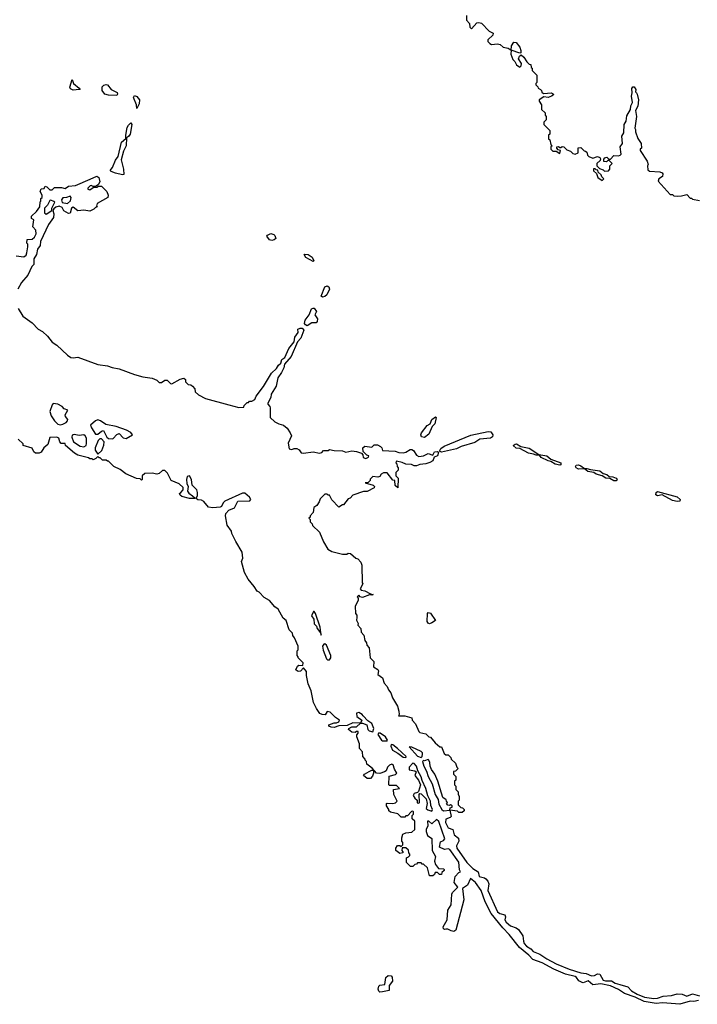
# Model space of a CAD drawing. Extents: x 2386423 to 2568864, y 578392 to 761999.
# Tile 423 of 454: x 2489369 to 2495135, y 742347 to 750728. Entities that reach past the tile are written whole.
import ezdxf

# ---------------------------------------------------------------- set-up
doc = ezdxf.new("R2010")
doc.units = 0

msp = doc.modelspace()

# ---------------------------------------------------------------- linework, layer by layer
at = {"layer": '0CON05XD'}
for points in [[(2493170, 750765), (2493170, 750725), (2493197, 750697), (2493200, 750665), (2493215, 750650), (2493259.3, 750700.7), (2493275, 750706), (2493298.7, 750698.7), (2493365, 750630), (2493398.8, 750615), (2493395, 750597.5), (2493353, 750557), (2493353, 750543), (2493370, 750525), (2493385, 750517.5), (2493435, 750522.5), (2493457, 750517), (2493483.9, 750493.9), (2493527, 750487), (2493550, 750470), (2493547.5, 750435), (2493565, 750390), (2493583, 750373), (2493597.5, 750345), (2493623.6, 750323.6), (2493637.5, 750335), (2493640, 750355), (2493613.8, 750395), (2493621.7, 750418.3), (2493635, 750430), (2493660, 750410), (2493685, 750370), (2493705, 750350), (2493718.3, 750348.3), (2493721.7, 750321.7)], [(2493625, 750442.5), (2493550, 750470), (2493553, 750507), (2493575, 750537.5), (2493595, 750533.3), (2493624.3, 750495), (2493633.8, 750465), (2493632.5, 750447.5), (2493625, 750442.5)], [(2493721.7, 750321.7), (2493730, 750315), (2493730, 750295), (2493770, 750255), (2493770, 750195), (2493760, 750185), (2493760, 750175), (2493777, 750157), (2493780, 750145), (2493800, 750135), (2493810, 750125), (2493811.7, 750111.7), (2493825, 750100), (2493895, 750106.7), (2493910, 750095), (2493907.5, 750085), (2493895, 750076.7), (2493865, 750067.5), (2493828.3, 750071.7), (2493790, 750045), (2493790, 750035), (2493810, 750005), (2493810, 749965), (2493840, 749935), (2493840, 749915), (2493850, 749905), (2493850, 749875), (2493830, 749855), (2493830, 749835), (2493880, 749785), (2493880, 749755), (2493870, 749745), (2493870, 749715), (2493880, 749705), (2493890, 749665), (2493900, 749655), (2493890, 749645), (2493890, 749625), (2493905, 749610), (2493935, 749610), (2493965, 749590), (2493970, 749615), (2493951.7, 749621.7), (2493940, 749635), (2493940, 749645), (2493955, 749650), (2493965, 749640), (2493975, 749640), (2493985, 749650), (2494000, 749645), (2494025, 749620), (2494055, 749610), (2494075, 749590), (2494095, 749582.5), (2494120, 749595), (2494121.7, 749638.3), (2494145, 749640), (2494171.7, 749611.7), (2494185, 749610), (2494195, 749600), (2494200, 749575), (2494213, 749563), (2494245, 749550), (2494285, 749563.3), (2494306.4, 749556.4), (2494312.5, 749545), (2494308.8, 749531.2), (2494280, 749505), (2494280, 749485), (2494301.7, 749461.7), (2494335, 749450), (2494345, 749440), (2494378.3, 749441.7), (2494390, 749455), (2494390, 749485), (2494410, 749505), (2494385, 749530), (2494375, 749530), (2494361.7, 749518.3), (2494340.7, 749520.7), (2494338.3, 749541.7), (2494347, 749553), (2494365, 749557.5), (2494381.7, 749541.7), (2494395, 749540), (2494425, 749572.5), (2494465, 749570), (2494480, 749575), (2494487.5, 749585), (2494480, 749645), (2494497.5, 749675), (2494492.5, 749737.5), (2494510, 749765), (2494512.5, 749835), (2494530, 749865), (2494535, 749910), (2494567.5, 749965), (2494568.8, 749995), (2494583.3, 750025), (2494576.4, 750076.4), (2494581.2, 750105), (2494577.3, 750142.7), (2494585, 750156.7), (2494597.5, 750157.5), (2494612, 750135), (2494610, 750115), (2494616.2, 750105), (2494624.1, 750094.1), (2494634, 750045), (2494627.9, 749992.1), (2494610, 749955), (2494618.8, 749905), (2494602.5, 749805), (2494610, 749795), (2494610, 749775), (2494628.3, 749718.3), (2494657.5, 749675), (2494660, 749635), (2494650, 749625), (2494650, 749615), (2494707.5, 749525), (2494717, 749497), (2494710, 749485), (2494715, 749450), (2494728.3, 749438.3), (2494815, 749432.9), (2494835, 749424), (2494841.4, 749415), (2494838, 749395), (2494807, 749373), (2494803.3, 749355), (2494905, 749240), (2494925, 749240), (2494935, 749230), (2494965, 749227.5), (2495001.7, 749228.3), (2495045, 749240), (2495075, 749210), (2495085, 749210), (2495095, 749200), (2495155, 749190)], [(2489825, 750127.9), (2489800.9, 750140.9), (2489795.6, 750155), (2489815, 750220), (2489827.5, 750185), (2489876.2, 750145), (2489882.5, 750135), (2489875, 750132.9), (2489825, 750127.9)], [(2490195, 750084.5), (2490125, 750084.6), (2490092.5, 750095), (2490071.4, 750125), (2490071.7, 750158.3), (2490085, 750170), (2490105, 750176.7), (2490115, 750173.3), (2490146.7, 750135), (2490197.9, 750107.9), (2490201.1, 750095), (2490195, 750084.5)], [(2490365, 749972.5), (2490362.2, 750005), (2490337.8, 750065), (2490345, 750084), (2490367.1, 750075), (2490388.1, 750045), (2490385, 750012.5), (2490365, 749972.5)], [(2490245, 749407.5), (2490185, 749420.8), (2490147.5, 749435), (2490140, 749445), (2490158.9, 749471.1), (2490185, 749533.8), (2490207.5, 749565), (2490235.6, 749685), (2490273.6, 749716.4), (2490272.2, 749745), (2490285, 749810), (2490295, 749832), (2490315, 749850), (2490322, 749835), (2490309.2, 749755), (2490296.2, 749735), (2490277.5, 749722.5), (2490275.6, 749654.4), (2490251.2, 749608.8), (2490232, 749535), (2490253.3, 749455), (2490255, 749410), (2490245, 749407.5)], [(2494325, 749360), (2494340, 749375), (2494321.7, 749391.7), (2494318.3, 749408.3), (2494291.7, 749431.7), (2494288.3, 749448.3), (2494275, 749450), (2494265, 749460), (2494251.7, 749458.3), (2494251.7, 749441.7), (2494278.3, 749418.3), (2494290, 749385), (2494325, 749360)], [(2489338.3, 748718.3), (2489405, 748710), (2489424.2, 748725), (2489430.8, 748745), (2489437.5, 748795), (2489437, 748817), (2489430, 748825), (2489433, 748857), (2489475, 748860), (2489495, 748877.5), (2489508.8, 748905), (2489506.7, 748936.7), (2489480, 748965), (2489490, 749025), (2489470, 749035), (2489470, 749055), (2489513, 749097), (2489540, 749135), (2489543, 749177), (2489550, 749185), (2489550, 749205), (2489560, 749215), (2489560, 749235), (2489542.5, 749265), (2489551.7, 749288.3), (2489578.3, 749291.7), (2489585, 749310), (2489600, 749305), (2489625, 749280), (2489645, 749280), (2489665, 749300), (2489725, 749300), (2489755, 749292.5), (2489785, 749312.5), (2489845, 749316.7), (2489969.3, 749370.7), (2490025.5, 749395.5), (2490043.8, 749383.8), (2490052.3, 749347.7), (2490037.5, 749322.5), (2490015, 749307.5), (2489995, 749307.5), (2489978.3, 749318.3), (2489967.5, 749315), (2489950, 749295), (2489950, 749285), (2489965, 749280), (2489995, 749300), (2490025, 749302.5), (2490038.3, 749311.7), (2490065, 749310), (2490110, 749265), (2490122.5, 749235), (2490120, 749215), (2490027.5, 749165), (2490022.5, 749142.5), (2490028.3, 749131.7), (2490015, 749130), (2490000, 749115), (2489965, 749098.8), (2489915, 749107.5), (2489865, 749101.2), (2489825, 749132.5), (2489810, 749125), (2489798.3, 749081.7), (2489785, 749077.5), (2489745, 749102.5), (2489729.3, 749129.3), (2489705, 749142.5), (2489677.3, 749132.7), (2489660.7, 749119.3), (2489650, 749105), (2489660, 749075), (2489656, 749045), (2489614.3, 748985), (2489545, 748840), (2489542.5, 748805), (2489520, 748775), (2489511.7, 748728.3), (2489488.3, 748691.7), (2489490, 748645), (2489473, 748627), (2489437.5, 748555), (2489385, 748490), (2489352.5, 748435)], [(2489595, 749073.8), (2489642.5, 749105), (2489642.5, 749125), (2489667.5, 749175), (2489660.7, 749180.7), (2489635, 749192.5), (2489625, 749190), (2489605, 749150), (2489580, 749125), (2489580, 749085), (2489595, 749073.8)], [(2489775, 749162.5), (2489802.5, 749187.5), (2489806.7, 749215), (2489797.3, 749227.3), (2489766, 749214), (2489735, 749211.2), (2489723.8, 749195), (2489731.2, 749171.2), (2489775, 749162.5)], [(2491515, 748850), (2491495, 748855.8), (2491473.3, 748885), (2491476.7, 748895), (2491505, 748907.5), (2491530.3, 748900.3), (2491540.8, 748890.8), (2491550, 748865), (2491535, 748853.8), (2491515, 748850)], [(2491865, 748670), (2491805, 748703.5), (2491790.7, 748729.3), (2491796.7, 748733.3), (2491825, 748728.5), (2491857.8, 748707.8), (2491873.3, 748676.7), (2491865, 748670)], [(2491945, 748367.5), (2491933.3, 748375), (2491964.3, 748455), (2491985, 748462.9), (2492000, 748455), (2492006, 748435), (2491983.3, 748385), (2491965, 748371.2), (2491945, 748367.5)], [(2489355, 748270), (2489396.7, 748205), (2489475, 748148.8), (2489526.7, 748095), (2489563.9, 748073.9), (2489606.7, 748035), (2489644.1, 747984.1), (2489685, 747956.7), (2489775, 747873.3), (2489805, 747853.3), (2489825, 747850), (2489865, 747856), (2490033.9, 747793.9), (2490115, 747782.5), (2490155, 747767.5), (2490215, 747757.5), (2490345, 747707.5), (2490418.3, 747688.3), (2490497, 747677), (2490535, 747660), (2490555, 747640), (2490575, 747640), (2490605, 747660), (2490625, 747660), (2490651.7, 747631.7), (2490665, 747630), (2490735, 747667.5), (2490767, 747677), (2490780, 747665), (2490780, 747645), (2490803, 747623), (2490825, 747620), (2490838.3, 747608.3), (2490860, 747585), (2490861.7, 747561.7), (2490890, 747535), (2490950, 747505), (2491149.3, 747449.3), (2491235, 747427.5), (2491275, 747430), (2491280, 747445), (2491305, 747470), (2491315, 747470), (2491325, 747480), (2491345, 747480), (2491370, 747495), (2491380, 747525), (2491443.3, 747605), (2491510.9, 747719.1), (2491555, 747758.8), (2491571.9, 747788.1), (2491590, 747805), (2491598.8, 747835), (2491625.7, 747854.3), (2491660.3, 747929.7), (2491704.2, 747985.8), (2491710.8, 748025), (2491737.5, 748065), (2491736.7, 748095), (2491755, 748104), (2491772.5, 748102.5), (2491786.2, 748085), (2491761.4, 748018.6), (2491733.3, 747985), (2491678.6, 747861.4), (2491622.5, 747795), (2491616.7, 747765), (2491597.5, 747725), (2491565, 747680), (2491551.7, 747608.3), (2491508.3, 747541.7), (2491507, 747513), (2491480, 747465), (2491480, 747455), (2491497, 747437), (2491500, 747425), (2491501.7, 747341.7), (2491540, 747305), (2491575, 747287.5), (2491615, 747277.5), (2491645, 747252.5), (2491671.7, 747211.7), (2491683.3, 747185), (2491653.3, 747125), (2491662.5, 747075), (2491685, 747070), (2491705, 747077.5), (2491727, 747077), (2491748.3, 747068.3), (2491765, 747040), (2491785, 747037.5), (2491865, 747050.8), (2491920.7, 747039.3), (2491940, 747045), (2491955, 747060), (2491995, 747062.5), (2492005, 747070), (2492045, 747060), (2492115, 747057.5), (2492145, 747047.5), (2492195, 747057.5), (2492235, 747052.5), (2492278.3, 747038.3), (2492290, 747025), (2492291.7, 747001.7), (2492314, 746994), (2492337.5, 747005), (2492340, 747015), (2492321.7, 747021.7), (2492291.7, 747051.7), (2492290, 747085), (2492305, 747097.5), (2492365, 747090), (2492385, 747110), (2492415, 747110), (2492440, 747095), (2492450, 747085), (2492455, 747060), (2492565, 747054.3), (2492595, 747044.3), (2492635, 747042.2), (2492655, 747045.8), (2492690.8, 747069.2), (2492705, 747070), (2492721.1, 747061.1), (2492745, 747021.4), (2492765, 747011.5), (2492805.5, 747014.5), (2492845, 747034.3), (2492885, 747022.5), (2492900, 747050), (2492924, 747054), (2492933.6, 747043.6), (2492924.3, 747015.7), (2492896.7, 747003.3), (2492885.8, 746974.2), (2492860.3, 746959.7), (2492825, 746947.1), (2492775, 746943.3), (2492745, 746930), (2492725, 746930), (2492701.7, 746941.7), (2492653.6, 746943.6), (2492625, 746958), (2492575, 746970), (2492570, 746955), (2492577, 746947), (2492580, 746925), (2492590, 746915), (2492590, 746895), (2492570, 746875), (2492570, 746845), (2492590, 746825), (2492587, 746743), (2492563, 746763), (2492560, 746805), (2492545, 746810), (2492495, 746870), (2492465, 746870), (2492445, 746860), (2492435, 746840), (2492417, 746833), (2492375, 746840), (2492351.7, 746818.3), (2492350, 746805), (2492335, 746790), (2492310, 746785), (2492376.2, 746766.2), (2492387.5, 746755), (2492386.4, 746743.6), (2492325, 746712.5), (2492295, 746712.5), (2492205, 746680), (2492180, 746655), (2492165, 746650), (2492125, 746600), (2492115, 746600), (2492085, 746580), (2492025, 746640), (2492005, 746680), (2491995, 746680), (2491985, 746690), (2491965, 746690), (2491925, 746650), (2491917, 746623), (2491896.4, 746593.6), (2491872.5, 746575), (2491867.5, 746532.5), (2491840, 746505), (2491840, 746495), (2491830, 746485), (2491840, 746475), (2491840, 746455), (2491858.3, 746438.3), (2491861.7, 746421.7), (2491920, 746365), (2491953, 746283), (2491990.7, 746220.7), (2492025, 746202.5), (2492115, 746177.5), (2492151.7, 746178.3), (2492165, 746186.7), (2492185, 746183.3), (2492230, 746145), (2492245, 746140), (2492271.7, 746111.7), (2492280, 746085), (2492282.5, 745935), (2492290, 745925), (2492267.5, 745885), (2492275, 745872.5), (2492306.4, 745866.4), (2492355, 745840), (2492376.7, 745835), (2492365, 745830), (2492345, 745832.5), (2492285, 745811.2), (2492266.7, 745816.7), (2492255, 745830), (2492240, 745815), (2492250, 745805), (2492250, 745785), (2492222.5, 745735), (2492226.2, 745675), (2492238.1, 745658.1), (2492239.3, 745639.3), (2492236.4, 745616.4), (2492249.3, 745589.3), (2492247.5, 745575), (2492272, 745545), (2492274.1, 745514.1), (2492298.3, 745488.3), (2492306.7, 745445), (2492320, 745425), (2492323.9, 745403.9), (2492341.7, 745381.7), (2492352.5, 745295), (2492383.8, 745265), (2492378.3, 745218.3), (2492417.6, 745197.6), (2492422.5, 745185), (2492416.7, 745155), (2492455.5, 745125.5), (2492469.2, 745079.2), (2492495, 745053.3), (2492506, 745025), (2492527, 744997), (2492541.2, 744955), (2492583.9, 744883.9), (2492596.4, 744843.6), (2492597.5, 744812.5), (2492591.7, 744801.7), (2492645, 744803.8), (2492706.4, 744786.4), (2492710, 744765), (2492737.5, 744735), (2492765, 744670), (2492775, 744660), (2492825, 744650), (2492850, 744625), (2492865, 744620), (2492905, 744572.5), (2492945, 744540), (2492958.3, 744538.3), (2492981.7, 744481.7), (2492995, 744470), (2493015, 744470), (2493038.3, 744448.3), (2493040, 744435), (2493078.3, 744398.3), (2493090, 744365), (2493100, 744355), (2493078.3, 744331.7), (2493061.7, 744328.3), (2493060, 744305), (2493080, 744285), (2493080, 744255), (2493070, 744245), (2493070, 744215), (2493080, 744205), (2493080, 744175), (2493100, 744155), (2493100, 744135), (2493110, 744115), (2493110, 744085), (2493100, 744075), (2493100, 744045), (2493121.7, 744021.7), (2493138.3, 744018.3), (2493150, 744005), (2493150, 743995), (2493135, 743980), (2493105, 743980), (2493095, 743990), (2493030, 744000), (2493031.7, 744018.3), (2493050, 744025), (2493050, 744035), (2493041.7, 744041.7)], [(2491815, 748123.3), (2491800, 748130), (2491793, 748143), (2491797.9, 748172.1), (2491832, 748215), (2491853.1, 748266.9), (2491865, 748274), (2491875, 748272), (2491894.2, 748245), (2491881.2, 748215), (2491902.3, 748182.3), (2491901.7, 748158.3), (2491891.2, 748148.8), (2491855, 748147.1), (2491815, 748123.3)], [(2489715, 747280), (2489735, 747284), (2489765, 747300), (2489776.7, 747315), (2489780, 747325), (2489759.3, 747349.3), (2489756.7, 747365), (2489780, 747405), (2489746.4, 747416.4), (2489730, 747435), (2489695, 747455.8), (2489655, 747462.5), (2489645, 747450), (2489626.4, 747393.6), (2489638, 747355), (2489664.4, 747314.4), (2489693.8, 747285), (2489715, 747280)], [(2490155, 747160), (2490165, 747164), (2490195, 747198), (2490215, 747206.2), (2490249.5, 747169.5), (2490275, 747164), (2490330, 747195), (2490315.8, 747215), (2490277.5, 747235), (2490190, 747265), (2490103, 747283), (2490056.2, 747315), (2490035, 747321.4), (2490015, 747314), (2489972.7, 747277.3), (2489980, 747255), (2490015, 747200), (2490035, 747199.2), (2490065, 747226.2), (2490081.7, 747231.7), (2490111.2, 747175), (2490125, 747164), (2490155, 747160)], [(2492815, 747172.9), (2492788.3, 747178.3), (2492782.5, 747195), (2492788.2, 747211.8), (2492837.3, 747272.7), (2492860.5, 747289.5), (2492875.8, 747325), (2492908.3, 747348.3), (2492912.5, 747342.5), (2492902.7, 747287.3), (2492878, 747265), (2492849.6, 747200.4), (2492815, 747172.9)], [(2492958.3, 747048.3), (2492942.5, 747055), (2492953, 747077), (2492982.2, 747097.8), (2493208.2, 747191.8), (2493355, 747223.8), (2493378.7, 747218.7), (2493395.3, 747195.3), (2493391.6, 747178.4), (2493375, 747166.2), (2493285, 747158.1), (2493241.1, 747128.9), (2493124.7, 747095.3), (2493085, 747075.5), (2492985, 747052.9), (2492958.3, 747048.3)], [(2495145, 742380.4), (2495105, 742370.5), (2495075, 742372.7), (2494985, 742346.9), (2494838.9, 742358.9), (2494785, 742354.1), (2494681.8, 742371.8), (2494606.3, 742406.3), (2494515, 742437.5), (2494465, 742472.2), (2494395, 742503.5), (2494315, 742521.5), (2494245, 742513.1), (2494205, 742545.4), (2494165, 742530), (2494155, 742532), (2494128, 742548), (2494108.2, 742575), (2494095, 742582.9), (2494012.4, 742602.4), (2493915, 742645.3), (2493815, 742699.3), (2493735, 742727.5), (2493701.2, 742765), (2493621.7, 742831.7), (2493535, 742942.5), (2493479, 742999), (2493380.7, 743120.7), (2493329.8, 743219.8), (2493296.5, 743315), (2493246.6, 743385), (2493205, 743419.2), (2493178.2, 743361.8), (2493136, 743334), (2493148.1, 743235), (2493081.7, 742978.3), (2493063.3, 742966.7), (2493041.2, 742971.2), (2493013.6, 742986.4), (2492995, 742986.2), (2492985, 742983.8), (2492975, 742990), (2492972.5, 743005), (2493005.4, 743065), (2493013, 743147), (2493039.2, 743195), (2493045.8, 743284.2), (2493051.7, 743298.3), (2493096.2, 743345), (2493066.7, 743385), (2493073.3, 743435), (2493105, 743467.5), (2493120, 743475), (2493111.7, 743491.7), (2493105, 743557.5), (2493027.9, 743665), (2493015, 743671.5), (2492985, 743666), (2492942.5, 743685), (2492949.3, 743730.7), (2492975, 743740.8), (2492986.2, 743755), (2492935, 743902), (2492915, 743920), (2492875, 743882.5), (2492850, 743905), (2492840, 743905), (2492842.5, 743865), (2492827.5, 743835), (2492827, 743817), (2492840, 743785), (2492877, 743757), (2492877.5, 743655), (2492907.5, 743605), (2492900, 743565), (2492908.3, 743538.3), (2492931.7, 743501.7), (2492975, 743500), (2492980, 743495), (2492980, 743485), (2492961.7, 743468.3), (2492958.3, 743451.7), (2492941.7, 743451.7), (2492925, 743470), (2492905, 743470), (2492898.3, 743451.7), (2492885, 743440), (2492855, 743440), (2492838.3, 743508.3), (2492805, 743540), (2492795, 743540), (2492785, 743550), (2492755, 743550), (2492745, 743540), (2492731.7, 743538.3), (2492715, 743520), (2492695, 743520), (2492675, 743540), (2492660, 743555), (2492660, 743595), (2492678.3, 743601.7), (2492690, 743615), (2492690, 743625), (2492680, 743635), (2492678.3, 743658.3), (2492655, 743680), (2492625, 743680), (2492620, 743655), (2492630, 743645), (2492630, 743635), (2492605, 743630), (2492570, 743655), (2492570, 743675), (2492585, 743700), (2492605, 743700), (2492615, 743690), (2492630, 743705), (2492630, 743725), (2492620, 743735), (2492620, 743765), (2492630, 743795), (2492655, 743807.5), (2492707, 743813), (2492730, 743835), (2492730, 743905), (2492710, 743925), (2492710, 743955), (2492720, 743965), (2492720, 743985), (2492715, 743990), (2492701.7, 743988.3), (2492668.3, 743951.7), (2492655, 743950), (2492645, 743940), (2492615, 743940), (2492587.5, 743967.5), (2492523, 743983), (2492510, 743995), (2492510, 744005), (2492490, 744035), (2492490, 744055), (2492495, 744060), (2492545, 744057.5), (2492567, 744063), (2492580, 744075), (2492553, 744133), (2492550, 744175), (2492600, 744185), (2492575, 744210), (2492515, 744210), (2492510, 744215), (2492511.7, 744288.3), (2492567, 744303), (2492577.5, 744315), (2492558.1, 744348.1), (2492546.7, 744386.7), (2492535, 744392.5), (2492515, 744382.5), (2492500, 744365), (2492486.7, 744333.3), (2492473.6, 744326.4), (2492435, 744310.8), (2492405.9, 744315.9), (2492368.3, 744358.3), (2492321.7, 744391.7), (2492320, 744415), (2492310, 744425), (2492310, 744435), (2492290, 744455), (2492287, 744497), (2492260, 744525), (2492260, 744565), (2492237.5, 744625), (2492238.3, 744641.7), (2492250, 744655), (2492248.3, 744668.3), (2492235, 744670), (2492225, 744660), (2492195, 744663.3), (2492167.5, 744685), (2492170, 744695), (2492195, 744710), (2492235, 744710), (2492270, 744740), (2492285, 744740), (2492322.5, 744725), (2492332.5, 744685), (2492342.5, 744675), (2492375, 744666.7), (2492382.9, 744695), (2492365, 744736.2), (2492330.3, 744760.3), (2492291.9, 744801.9), (2492282, 744815), (2492255, 744831.4), (2492234, 744825), (2492237.7, 744797.7), (2492280, 744765), (2492270, 744740), (2492205, 744742.5), (2492155, 744720), (2492085, 744716.7), (2492045, 744702), (2492020, 744705), (2492000, 744715), (2492000, 744725), (2492045, 744743.3), (2492065, 744742.5), (2492085, 744752.5), (2492090, 744765), (2492055, 744787.5), (2492010, 744835), (2491985, 744840), (2491968.3, 744811.7), (2491943, 744813), (2491923.6, 744823.6), (2491894.1, 744864.1), (2491870, 744915), (2491850, 745015), (2491823.6, 745073.6), (2491810, 745145), (2491809.5, 745179.5), (2491785, 745210), (2491757.5, 745182.5), (2491745, 745178.8), (2491731.7, 745181.7), (2491720, 745195), (2491733.3, 745226.7), (2491745, 745232.5), (2491778.3, 745231.7), (2491780, 745255), (2491740, 745295), (2491740, 745305), (2491730, 745315), (2491730, 745355), (2491740, 745365), (2491737.5, 745395), (2491706.7, 745466.7), (2491692.5, 745485), (2491690, 745505), (2491662.5, 745535), (2491636.2, 745615), (2491610, 745635), (2491569.2, 745709.2), (2491540.8, 745730.8), (2491495, 745783.3), (2491450.7, 745810.7), (2491406.4, 745856.4), (2491390, 745865), (2491363, 745903), (2491312.5, 745965), (2491283, 746023), (2491257.5, 746115), (2491267.5, 746145), (2491262, 746195), (2491207.3, 746287.3), (2491173.3, 746355), (2491170, 746375), (2491133.3, 746425), (2491121.2, 746505), (2491123.8, 746525), (2491147.5, 746552.5), (2491196.7, 746573.3), (2491225, 746630), (2491328, 746632), (2491336.7, 746645), (2491323.3, 746665), (2491285, 746696.7), (2491265, 746696.7), (2491115, 746629.2), (2491100.8, 746615), (2491085.5, 746584.5), (2491075, 746578), (2491013.3, 746573.3), (2490975, 746580), (2490935, 746627.5), (2490915, 746637.5), (2490885, 746640), (2490871.7, 746651.7), (2490883, 746677), (2490883.3, 746705), (2490876.1, 746726.1), (2490836.4, 746766.4), (2490830, 746815), (2490815, 746846), (2490795, 746838.8), (2490788.1, 746815), (2490790.8, 746780.8), (2490802.5, 746755), (2490797.5, 746715), (2490807, 746697), (2490840, 746675), (2490858.3, 746658.3), (2490858.3, 746651.7), (2490815, 746652.5), (2490748.3, 746668.3), (2490735, 746680), (2490730, 746695), (2490740, 746705), (2490760, 746725), (2490760, 746745), (2490725, 746777.5), (2490657, 746807), (2490627.3, 746867.3), (2490605, 746890), (2490585, 746891.2), (2490555.8, 746864.2), (2490535, 746858.8), (2490495, 746868), (2490434.1, 746865.9), (2490410, 746845), (2490410, 746815), (2490405, 746810), (2490395, 746820), (2490363, 746823), (2490273, 746863), (2490225, 746900), (2490170, 746925), (2490125, 746970), (2490115, 746970), (2490105, 746980), (2490075, 746980), (2490055, 747000), (2490045, 747000), (2490035, 747010), (2490018.3, 746991.7), (2489995, 746982.5), (2489985, 746990), (2489965, 746990), (2489955, 747000), (2489865, 747022.5), (2489835, 747037.5), (2489760, 747105), (2489755, 747120), (2489721.7, 747121.7), (2489710, 747135), (2489702.5, 747165), (2489686, 747176), (2489625, 747172.5), (2489607.8, 747112.2), (2489575, 747084), (2489551.7, 747048.3), (2489535, 747037.8), (2489505, 747037.5), (2489489.5, 747049.5), (2489475, 747080), (2489400, 747105), (2489398.3, 747118.3), (2489357, 747157)], [(2489915, 747092), (2489934, 747105), (2489938.3, 747121.7), (2489938, 747165), (2489925, 747186.7), (2489913.6, 747193.6), (2489875, 747187.5), (2489833, 747197), (2489817, 747193), (2489813.3, 747175), (2489827.5, 747135), (2489885, 747097.5), (2489915, 747092)], [(2490035, 747030), (2490068.8, 747061.2), (2490084.1, 747105.9), (2490088, 747135), (2490065, 747161.2), (2490050.3, 747159.7), (2490036, 747145), (2490010, 747085), (2490012.5, 747065), (2490035, 747030)], [(2493964.1, 746935.9), (2493926.7, 746945), (2493888.8, 746968.8), (2493865, 746973.3), (2493805, 747000.6), (2493791.7, 747021.7), (2493765, 747021.4), (2493741.4, 747031.4), (2493697.4, 747037.4), (2493625, 747078.8), (2493595, 747081.9), (2493567.5, 747105), (2493583.8, 747116.2), (2493597.2, 747117.2), (2493634, 747094), (2493705, 747082.2), (2493786.4, 747026.4), (2493855.5, 747015.5), (2493888.6, 746988.6), (2493975, 746955.6), (2493975, 746940), (2493964.1, 746935.9)], [(2494425, 746802), (2494391.7, 746821.7), (2494357.5, 746825), (2494326.1, 746846.1), (2494275, 746860.6), (2494254.3, 746874.3), (2494202.4, 746882.4), (2494173.8, 746903.8), (2494125, 746901.1), (2494104.6, 746914.6), (2494099.4, 746925), (2494105, 746935.6), (2494125, 746938.5), (2494145, 746931.9), (2494175, 746907.5), (2494195, 746909.2), (2494225, 746898.6), (2494305, 746887.8), (2494335, 746866), (2494366.5, 746856.5), (2494385, 746840), (2494415, 746837.5), (2494445.7, 746825.7), (2494453.3, 746815), (2494445, 746804), (2494425, 746802)], [(2494964.2, 746625.8), (2494923.9, 746636.1), (2494835, 746683.8), (2494795, 746674.2), (2494782.9, 746685), (2494784, 746705), (2494795, 746711.2), (2494965, 746665.8), (2494988.8, 746645), (2494985, 746630), (2494964.2, 746625.8)], [(2491935, 745490), (2491925, 745556.7), (2491886.9, 745675), (2491875, 745691.2), (2491868.3, 745691.7), (2491852.5, 745655), (2491870.8, 745625), (2491875.6, 745585.6), (2491895.8, 745565.8), (2491900, 745545), (2491930, 745510), (2491935, 745490)], [(2492855, 745586.2), (2492845, 745590), (2492836, 745605), (2492838.8, 745675), (2492845, 745683.3), (2492865, 745676.2), (2492907.5, 745615), (2492875, 745593.3), (2492855, 745586.2)], [(2491988.6, 745278.6), (2492005, 745279.4), (2492017.1, 745295), (2492015.3, 745315), (2491979.2, 745405), (2491965, 745415.6), (2491956.7, 745413.3), (2491945.6, 745395), (2491950.8, 745360.8), (2491978.9, 745288.9), (2491988.6, 745278.6)], [(2492495, 744590), (2492497.5, 744595), (2492480.8, 744625), (2492436.2, 744655), (2492423.3, 744655), (2492416.7, 744645), (2492447.5, 744595), (2492455, 744590), (2492495, 744590)], [(2492655, 744447.5), (2492658.8, 744455), (2492584, 744525), (2492545, 744555.8), (2492530.7, 744559.3), (2492527.5, 744545), (2492540.5, 744510.5), (2492586.1, 744486.1), (2492631.7, 744451.7), (2492655, 744447.5)], [(2492785, 744446.7), (2492793.3, 744455), (2492797.5, 744475), (2492797, 744487), (2492785, 744500), (2492707, 744537), (2492682.5, 744537.5), (2492755, 744460), (2492785, 744446.7)], [(2492875, 743990), (2492880.8, 744005), (2492867.9, 744037.9), (2492863.8, 744075), (2492841.9, 744121.9), (2492825, 744183.3), (2492792.7, 744252.7), (2492785, 744283.3), (2492755.6, 744335.6), (2492745.4, 744375), (2492725, 744397.5), (2492715, 744400.6), (2492684.4, 744365), (2492683.8, 744343.8), (2492730, 744335), (2492742.5, 744325), (2492730, 744295), (2492763.3, 744255), (2492780, 744215), (2492762.5, 744157.5), (2492755, 744150), (2492725, 744142.5), (2492717.5, 744125), (2492730.7, 744100.7), (2492750, 744085), (2492751.7, 744061.7), (2492765, 744060), (2492770, 744065), (2492768.3, 744131.7), (2492775, 744140), (2492785, 744137.5), (2492826.7, 744095), (2492837.5, 744055), (2492827.5, 744015), (2492842.3, 744002.3), (2492875, 743990)], [(2493041.7, 744041.7), (2493035, 744047.5), (2493025, 744040), (2493011.7, 744041.7), (2493000, 744055), (2493010, 744065), (2493000, 744075), (2492998.3, 744088.3), (2492968.3, 744108.3), (2492927.5, 744245), (2492902.5, 744305), (2492873.3, 744345), (2492862.5, 744375), (2492860, 744405), (2492850, 744425), (2492845, 744430), (2492815, 744420), (2492805, 744422.5), (2492797.5, 744415), (2492807.5, 744375), (2492830.9, 744330.9), (2492844.4, 744285), (2492877.5, 744225), (2492905, 744133.8), (2492929.7, 744089.7), (2492935, 744050), (2492960, 744005), (2492975, 743994.4), (2493030, 744000), (2493040, 743945), (2493033.3, 743936.7), (2492995, 743922), (2492991.2, 743895), (2493015, 743848), (2493053.8, 743833.8), (2493065, 743790), (2493102.5, 743762.5), (2493106.2, 743735), (2493085.7, 743695), (2493088.2, 743675), (2493172.5, 743555), (2493225, 743503.1), (2493271.2, 743475), (2493280, 743435), (2493323.1, 743423.1), (2493334.5, 743414.5), (2493352.5, 743395), (2493361.7, 743371.7), (2493352.3, 743315), (2493435, 743134.5), (2493455, 743118.8), (2493497.4, 743107.4), (2493501.9, 743091.9), (2493497.3, 743065), (2493507.8, 743045), (2493545.9, 743015.9), (2493595, 742998.9), (2493612.9, 742985), (2493651.1, 742931.1), (2493654.7, 742885), (2493663.1, 742865), (2493682.9, 742842.9), (2493719.7, 742819.7), (2493738.9, 742795), (2493795, 742772.9), (2493853.8, 742733.8), (2493935, 742691.2), (2494045, 742646.2), (2494143.3, 742615), (2494189.2, 742609.2), (2494235, 742588.4), (2494259.1, 742590.9), (2494285, 742605.7), (2494304.4, 742604.4), (2494335, 742552.1), (2494355, 742545.9), (2494405, 742547.5), (2494435, 742526.9), (2494475, 742514.7), (2494545, 742494.5), (2494575, 742460.4), (2494622.9, 742432.9), (2494685, 742408.9), (2494765, 742395.3), (2494795, 742398.7), (2494845, 742417.1), (2494915, 742422.1), (2494965, 742435.5), (2495005, 742431.8), (2495045, 742415.6), (2495095, 742436.9), (2495155, 742420.3)], [(2492355, 744269.2), (2492325, 744270), (2492293.8, 744295), (2492303.3, 744306.7), (2492341.7, 744328.3), (2492365, 744340), (2492380, 744340), (2492380, 744315), (2492370.6, 744289.4), (2492355, 744269.2)], [(2492435, 742450.8), (2492425, 742460), (2492420.8, 742475), (2492425, 742502.5), (2492435, 742511.2), (2492475.7, 742514.3), (2492486, 742575), (2492505, 742590.8), (2492528.9, 742588.9), (2492537.9, 742577.9), (2492540, 742545), (2492512.7, 742507.3), (2492512.5, 742465), (2492455, 742451.9), (2492435, 742450.8)]]:
    msp.add_lwpolyline(points, dxfattribs=at)

doc.saveas('drawing.dxf')
